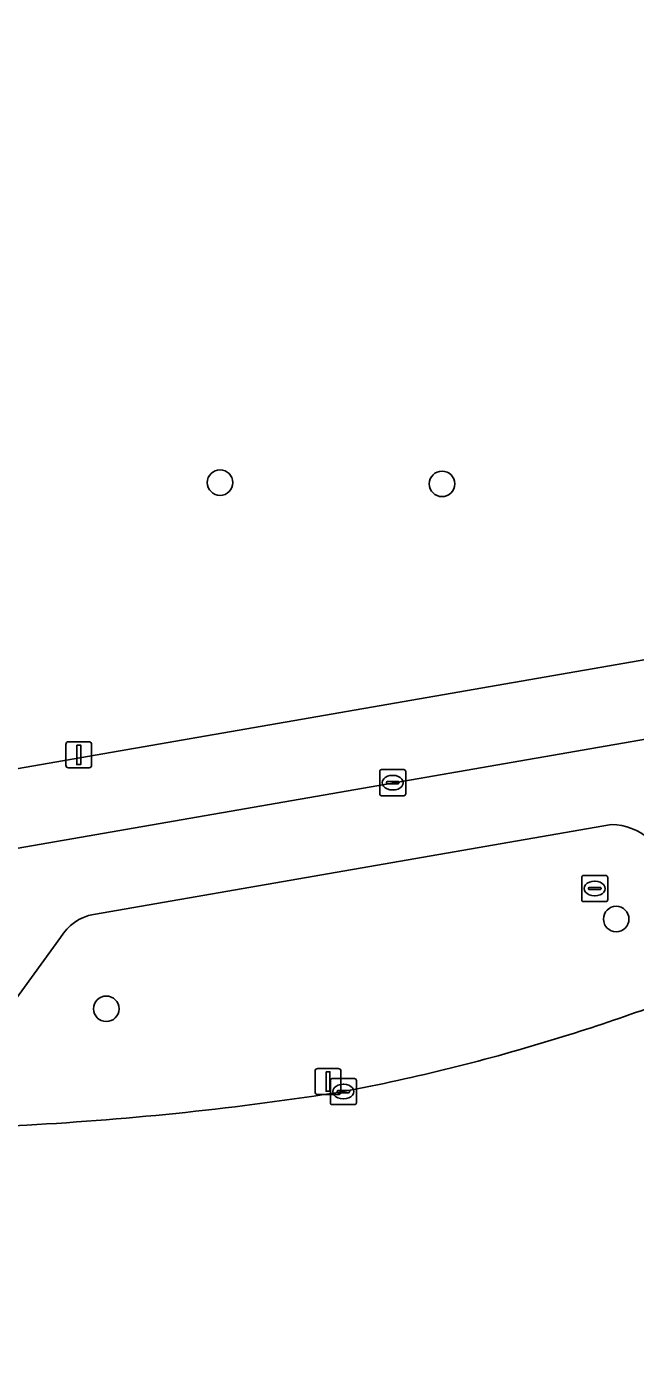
# Model space of a CAD drawing. Extents: x 159674 to 160531, y 382172 to 382904.
# Drawn here: x 160080.7 to 160104.1, y 382214.6 to 382265.9 of the extents above; entities that cross this region are included whole.
import ezdxf

# ---------------------------------------------------------------- set-up
doc = ezdxf.new("R2010")
doc.units = 0
for name, color, linetype in [('IMGEO_Berm_groen', 7, 'Continuous'), ('IMGEO_Boom', 7, 'Continuous'), ('IMGEO_Fietspad_gesloten', 7, 'Continuous'), ('IMGEO_Groenvoorziening', 7, 'Continuous'), ('IMGEO_Kolk', 7, 'Continuous'), ('IMGEO_Lichtmast', 7, 'Continuous'), ('IMGEO_Rijbaan_regionaal_gesloten', 7, 'Continuous'), ('IMGEO_Rioolput', 7, 'Continuous'), ('IMGEO_Voetpad_open', 7, 'Continuous')]:
    doc.layers.add(name, color=color, linetype=linetype)

msp = doc.modelspace()

# ---------------------------------------------------------------- linework, layer by layer
at = {"layer": 'IMGEO_Berm_groen'}
for points in [[(160103.157, 382235.35), (160083.3, 382231.906)], [(160082.032, 382231.019), (160077.301, 382224.515)], [(160077.636, 382223.681), (160080.74, 382223.827)]]:
    msp.add_lwpolyline(points, dxfattribs=at)
for centre, radius, start, end in [((160103.113, 382233.058), 2.293, 49.4978, 88.8956), ((160083.646, 382230.061), 1.877, 100.6315, 149.3162), ((160078.44, 382300.853), 77.101, 287.08619, 292.4202), ((160078.365, 382300.97), 77.235, 280.83413, 287.11353), ((160074.115, 382344.447), 120.802, 273.14369, 278.93769)]:
    msp.add_arc(centre, radius, start, end, dxfattribs=at)
at = {"layer": 'IMGEO_Boom'}
for centre in [(160088.15, 382248.46), (160096.66, 382248.41), (160103.336, 382231.726), (160083.787, 382228.287)]:
    msp.add_circle(centre, 0.489, dxfattribs=at)
at = {"layer": 'IMGEO_Fietspad_gesloten'}
for points in [[(160108.868, 382236.309), (160115.177, 382237.414), (160116.033, 382237.564), (160115.349, 382240.52), (160067.087, 382232.129)], [(160083.3, 382231.906), (160103.157, 382235.35)], [(160077.301, 382224.515), (160082.032, 382231.019)]]:
    msp.add_lwpolyline(points, dxfattribs=at)
for centre, radius, start, end in [((160103.113, 382233.058), 2.293, 49.4978, 88.8956), ((160083.646, 382230.061), 1.877, 100.6315, 149.3162)]:
    msp.add_arc(centre, radius, start, end, dxfattribs=at)
at = {"layer": 'IMGEO_Groenvoorziening'}
msp.add_lwpolyline([(160067.688, 382235.292), (160105.142, 382241.788), (160106.23, 382250), (160109.176, 382272.273), (160105.327, 382275.04), (160104.517, 382274.01), (160075.37, 382280.425), (160072.654, 382280.295), (160071.119, 382282.18), (160070.827, 382282.027), (160069.084, 382281.094), (160073.22, 382273.339), (160073.408, 382270.787), (160066.015, 382266.781), (160064.524, 382269.606), (160070.744, 382272.909), (160069.073, 382276.104), (160066.433, 382274.656), (160064.282, 382278.525), (160052.678, 382272.316), (160035.422, 382263.138)], dxfattribs=at)
at = {"layer": 'IMGEO_Kolk'}
for p, q in [((160094.269, 382236.53), (160094.269, 382237.382)), ((160094.344, 382237.456), (160095.196, 382237.456)), ((160094.757, 382237.236), (160094.782, 382237.236)), ((160095.27, 382237.382), (160095.27, 382236.53)), ((160094.528, 382236.95), (160094.528, 382236.962)), ((160094.966, 382236.913), (160094.568, 382236.913)), ((160094.571, 382236.999), (160094.969, 382236.999)), ((160094.78, 382236.676), (160094.755, 382236.676)), ((160095.012, 382236.962), (160095.012, 382236.95)), ((160095.196, 382236.456), (160094.344, 382236.456)), ((160092.377, 382224.686), (160092.377, 382225.538)), ((160092.452, 382225.612), (160093.304, 382225.612)), ((160092.865, 382225.392), (160092.89, 382225.392)), ((160093.378, 382225.538), (160093.378, 382224.686)), ((160092.636, 382225.106), (160092.636, 382225.118)), ((160093.074, 382225.069), (160092.676, 382225.069)), ((160092.679, 382225.155), (160093.077, 382225.155)), ((160092.888, 382224.832), (160092.863, 382224.832)), ((160093.12, 382225.118), (160093.12, 382225.106)), ((160093.304, 382224.612), (160092.452, 382224.612))]:
    msp.add_line(p, q, dxfattribs=at)
for points in [[(160094.269, 382236.53), (160094.269, 382237.382)], [(160094.344, 382237.456), (160095.196, 382237.456)], [(160095.27, 382237.382), (160095.27, 382236.53)], [(160095.196, 382236.456), (160094.344, 382236.456)], [(160092.377, 382224.686), (160092.377, 382225.538)], [(160092.452, 382225.612), (160093.304, 382225.612)], [(160093.378, 382225.538), (160093.378, 382224.686)], [(160093.304, 382224.612), (160092.452, 382224.612)]]:
    msp.add_lwpolyline(points, dxfattribs=at)
for centre, radius, start, end in [((160094.346, 382237.38), 0.0765, 91.552, 178.448), ((160094.346, 382237.38), 0.0765, 91.552, 178.448), ((160095.194, 382237.38), 0.0765, 1.552, 88.448), ((160095.194, 382237.38), 0.0765, 1.552, 88.448), ((160094.568, 382236.959), 0.0403, 85.8775, 175.7526), ((160094.565, 382236.949), 0.0366, 178.938, 274.7102), ((160094.969, 382236.956), 0.043, 264.8664, 352.4533), ((160094.973, 382236.961), 0.0386, 1.7309, 96.639), ((160094.346, 382236.532), 0.0765, 181.552, 268.448), ((160094.346, 382236.532), 0.0765, 181.552, 268.448), ((160095.194, 382236.532), 0.0765, 271.552, 358.448), ((160095.194, 382236.532), 0.0765, 271.552, 358.448), ((160092.454, 382225.536), 0.0765, 91.552, 178.448), ((160092.454, 382225.536), 0.0765, 91.552, 178.448), ((160093.302, 382225.536), 0.0765, 1.552, 88.448), ((160093.302, 382225.536), 0.0765, 1.552, 88.448), ((160092.676, 382225.115), 0.0403, 85.8775, 175.7526), ((160092.673, 382225.105), 0.0366, 178.938, 274.7102), ((160093.077, 382225.112), 0.043, 264.8664, 352.4533), ((160093.081, 382225.117), 0.0386, 1.7309, 96.639), ((160092.454, 382224.688), 0.0765, 181.552, 268.448), ((160092.454, 382224.688), 0.0765, 181.552, 268.448), ((160093.302, 382224.688), 0.0765, 271.552, 358.448), ((160093.302, 382224.688), 0.0765, 271.552, 358.448)]:
    msp.add_arc(centre, radius, start, end, dxfattribs=at)
for centre, major_axis, ratio, start_param, end_param in [((160094.756, 382236.956), (-0.387, 0.002), 0.722429, 4.712389, 7.853982), ((160094.781, 382236.956), (-0.39, 0.002), 0.717154, 1.570796, 4.712389), ((160092.864, 382225.112), (-0.387, 0.002), 0.722429, 4.712389, 7.853982), ((160092.889, 382225.112), (-0.39, 0.002), 0.717154, 1.570796, 4.712389)]:
    msp.add_ellipse(centre, major_axis=major_axis, ratio=ratio, start_param=start_param, end_param=end_param, dxfattribs=at)
at = {"layer": 'IMGEO_Lichtmast'}
for p, q in [((160082.237, 382237.623), (160082.237, 382238.423)), ((160082.237, 382238.423), (160082.237, 382237.623)), ((160082.337, 382238.523), (160083.127, 382238.523)), ((160083.127, 382238.523), (160082.337, 382238.523)), ((160083.227, 382238.423), (160083.227, 382237.623)), ((160083.227, 382237.623), (160083.227, 382238.423)), ((160083.127, 382237.523), (160082.337, 382237.523)), ((160082.337, 382237.523), (160083.127, 382237.523)), ((160091.792, 382225.098), (160091.792, 382225.898)), ((160091.792, 382225.898), (160091.792, 382225.098)), ((160091.892, 382225.998), (160092.682, 382225.998)), ((160092.682, 382225.998), (160091.892, 382225.998)), ((160092.782, 382225.898), (160092.782, 382225.098)), ((160092.782, 382225.098), (160092.782, 382225.898)), ((160092.682, 382224.998), (160091.892, 382224.998)), ((160091.892, 382224.998), (160092.682, 382224.998))]:
    msp.add_line(p, q, dxfattribs=at)
for points in [[(160082.657, 382238.398), (160082.807, 382238.398), (160082.807, 382237.648), (160082.657, 382237.648), (160082.657, 382238.398)], [(160092.212, 382225.873), (160092.362, 382225.873), (160092.362, 382225.123), (160092.212, 382225.123), (160092.212, 382225.873)]]:
    msp.add_lwpolyline(points, dxfattribs=at)
for centre, start, end in [((160082.337, 382238.423), 90, 180), ((160082.337, 382238.423), 90, 180), ((160083.127, 382238.423), 0, 90), ((160083.127, 382238.423), 360, 90), ((160082.337, 382237.623), 180, 270), ((160082.337, 382237.623), 180, 270), ((160083.127, 382237.623), 270, 0), ((160083.127, 382237.623), 270, 0), ((160091.892, 382225.898), 90, 180), ((160091.892, 382225.898), 90, 180), ((160092.682, 382225.898), 0, 90), ((160092.682, 382225.898), 360, 90), ((160091.892, 382225.098), 180, 270), ((160091.892, 382225.098), 180, 270), ((160092.682, 382225.098), 270, 0), ((160092.682, 382225.098), 270, 0)]:
    msp.add_arc(centre, 0.1, start, end, dxfattribs=at)
at = {"layer": 'IMGEO_Rijbaan_regionaal_gesloten'}
msp.add_lwpolyline([(160080.74, 382223.827), (160077.636, 382223.681), (160072.353, 382223.555), (160072.25, 382223.559), (160066.547, 382223.791), (160063.519, 382219.897), (160060.559, 382216.09), (160065.74, 382215.227), (160066.175, 382215.165), (160070.444, 382214.643), (160070.672, 382214.621)], dxfattribs=at)
for centre, radius, start, end in [((160078.44, 382300.853), 77.101, 287.08619, 292.4202), ((160078.365, 382300.97), 77.235, 280.83413, 287.11353), ((160074.115, 382344.447), 120.802, 273.14369, 278.93769)]:
    msp.add_arc(centre, radius, start, end, dxfattribs=at)
at = {"layer": 'IMGEO_Rioolput'}
for p, q in [((160102.012, 382232.471), (160102.012, 382233.323)), ((160102.087, 382233.397), (160102.939, 382233.397)), ((160102.5, 382233.177), (160102.525, 382233.177)), ((160103.013, 382233.323), (160103.013, 382232.471)), ((160102.271, 382232.891), (160102.271, 382232.903)), ((160102.709, 382232.854), (160102.311, 382232.854)), ((160102.314, 382232.94), (160102.712, 382232.94)), ((160102.523, 382232.617), (160102.498, 382232.617)), ((160102.755, 382232.903), (160102.755, 382232.891)), ((160102.939, 382232.397), (160102.087, 382232.397))]:
    msp.add_line(p, q, dxfattribs=at)
for points in [[(160102.012, 382232.471), (160102.012, 382233.323)], [(160102.087, 382233.397), (160102.939, 382233.397)], [(160103.013, 382233.323), (160103.013, 382232.471)], [(160102.939, 382232.397), (160102.087, 382232.397)]]:
    msp.add_lwpolyline(points, dxfattribs=at)
for centre, radius, start, end in [((160102.089, 382233.321), 0.0765, 91.552, 178.448), ((160102.089, 382233.321), 0.0765, 91.552, 178.448), ((160102.937, 382233.321), 0.0765, 1.552, 88.448), ((160102.937, 382233.321), 0.0765, 1.552, 88.448), ((160102.089, 382232.473), 0.0765, 181.552, 268.448), ((160102.089, 382232.473), 0.0765, 181.552, 268.448), ((160102.311, 382232.9), 0.0403, 85.8775, 175.7526), ((160102.308, 382232.89), 0.0366, 178.938, 274.7102), ((160102.712, 382232.897), 0.043, 264.8664, 352.4533), ((160102.716, 382232.902), 0.0386, 1.7309, 96.639), ((160102.937, 382232.473), 0.0765, 271.552, 358.448), ((160102.937, 382232.473), 0.0765, 271.552, 358.448)]:
    msp.add_arc(centre, radius, start, end, dxfattribs=at)
for centre, major_axis, ratio, start_param, end_param in [((160102.499, 382232.897), (-0.387, 0.002), 0.722429, 4.712389, 7.853982), ((160102.524, 382232.897), (-0.39, 0.002), 0.717154, 1.570796, 4.712389)]:
    msp.add_ellipse(centre, major_axis=major_axis, ratio=ratio, start_param=start_param, end_param=end_param, dxfattribs=at)
at = {"layer": 'IMGEO_Voetpad_open'}
for points in [[(160118.283, 382244.852), (160118.039, 382244.736), (160117.586, 382244.52), (160117.358, 382244.416), (160117.129, 382244.315), (160116.826, 382244.186), (160114.84, 382243.47), (160105.142, 382241.788), (160067.688, 382235.292)], [(160067.087, 382232.129), (160115.349, 382240.52), (160116.597, 382240.893)]]:
    msp.add_lwpolyline(points, dxfattribs=at)

doc.saveas('drawing.dxf')
